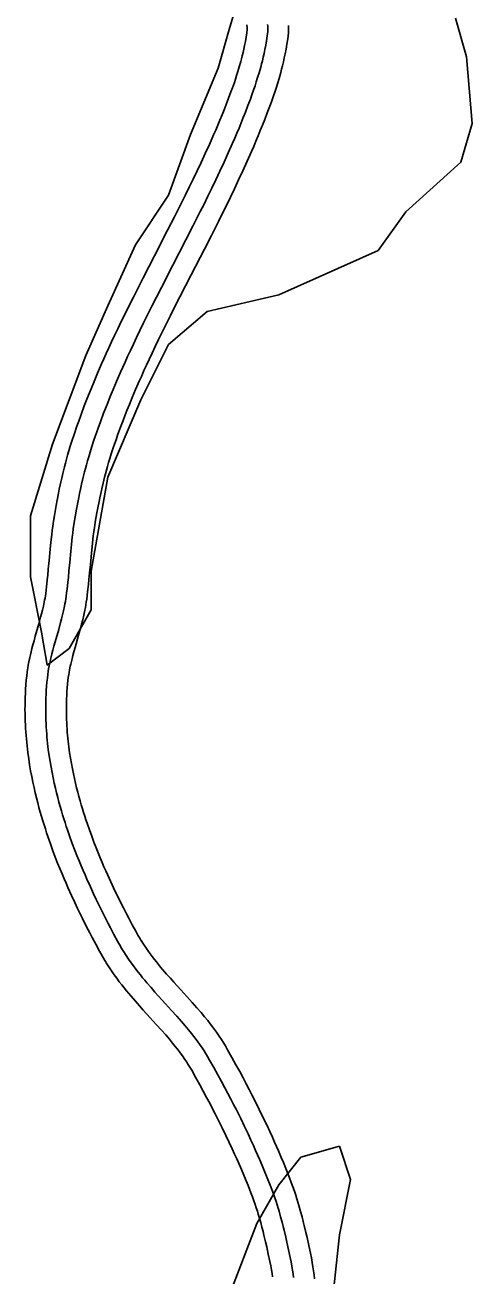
# Model space of a CAD drawing. Extents: x 3177385 to 3215275, y 903885 to 929304.
# Drawn here: x 3210010 to 3210334, y 912486 to 913391 of the extents above; entities that cross this region are included whole.
import ezdxf

# ---------------------------------------------------------------- set-up
doc = ezdxf.new("R2010")
doc.units = 0
doc.layers.add('V-ROAD-CNTR', color=7, linetype='Continuous')
doc.layers.add('V-SITE-VEGE', color=7, linetype='Continuous')

msp = doc.modelspace()

# ---------------------------------------------------------------- linework, layer by layer
at = {"layer": 'V-ROAD-CNTR'}
for points in [[(3210170.52, 913390.25), (3210170.56, 913388.72), (3210170.55, 913387.89), (3210170.53, 913387.37), (3210170.45, 913386.42), (3210170.34, 913385.48), (3210169.85, 913382.33), (3210169.31, 913379.31), (3210168.76, 913376.48), (3210168.2, 913373.83), (3210167.63, 913371.34), (3210167.06, 913369.01), (3210166.51, 913366.82), (3210165.97, 913364.81), (3210164.88, 913360.91), (3210163.87, 913357.54), (3210162.94, 913354.59), (3210162.09, 913352), (3210161.34, 913349.75), (3210159.94, 913345.74), (3210158.86, 913342.77), (3210157.18, 913338.26), (3210155.42, 913333.73), (3210153.9, 913329.9), (3210152.38, 913326.13), (3210150.85, 913322.43), (3210149.33, 913318.8), (3210147.81, 913315.23), (3210146.3, 913311.75), (3210143.25, 913304.86), (3210140.24, 913298.23), (3210137.27, 913291.83), (3210134.35, 913285.64), (3210131.48, 913279.67), (3210128.66, 913273.89), (3210125.9, 913268.3), (3210123.21, 913262.91), (3210117.93, 913252.44), (3210112.92, 913242.64), (3210103.45, 913224.25), (3210095.17, 913208.13), (3210091.55, 913201.03), (3210088.19, 913194.37), (3210085.05, 913188.1), (3210082.13, 913182.2), (3210079.42, 913176.66), (3210076.9, 913171.44), (3210074.57, 913166.53), (3210072.39, 913161.9), (3210070.38, 913157.56), (3210068.51, 913153.47), (3210066.78, 913149.62), (3210065.16, 913145.99), (3210062.2, 913139.19), (3210059.66, 913133.18), (3210057.48, 913127.9), (3210055.6, 913123.26), (3210053.99, 913119.17), (3210052.6, 913115.56), (3210050.24, 913109.28), (3210048.51, 913104.51), (3210047.23, 913100.9), (3210045.38, 913095.49), (3210043.57, 913090.04), (3210042.43, 913086.44), (3210041.41, 913083.06), (3210040.48, 913079.89), (3210039.65, 913076.91), (3210038.89, 913074.12), (3210038.2, 913071.47), (3210036.98, 913066.58), (3210035.97, 913062.27), (3210035.13, 913058.5), (3210034.43, 913055.19), (3210033.84, 913052.27), (3210032.86, 913047.24), (3210032.17, 913043.42), (3210031.19, 913037.73), (3210030.29, 913032.02), (3210029.79, 913028.59), (3210029.36, 913025.38), (3210028.98, 913022.36), (3210028.36, 913016.8), (3210027.87, 913011.95), (3210027.09, 913003.61), (3210026.52, 912997.44), (3210026.09, 912992.84)], [(3210185.52, 913390.62), (3210185.56, 913388.82), (3210185.55, 913387.46), (3210185.5, 913386.45), (3210185.38, 913384.93), (3210185.2, 913383.41), (3210184.64, 913379.87), (3210184.06, 913376.57), (3210183.46, 913373.48), (3210182.85, 913370.61), (3210182.23, 913367.91), (3210181.62, 913365.4), (3210181.03, 913363.05), (3210180.44, 913360.84), (3210179.28, 913356.73), (3210178.21, 913353.14), (3210177.22, 913350.01), (3210176.33, 913347.28), (3210175.53, 913344.89), (3210174.07, 913340.72), (3210172.94, 913337.6), (3210171.2, 913332.92), (3210169.39, 913328.25), (3210167.83, 913324.32), (3210166.26, 913320.46), (3210164.7, 913316.67), (3210163.14, 913312.95), (3210161.59, 913309.31), (3210160.04, 913305.73), (3210156.94, 913298.73), (3210153.88, 913291.97), (3210150.86, 913285.47), (3210147.89, 913279.19), (3210144.98, 913273.13), (3210142.13, 913267.28), (3210139.34, 913261.64), (3210136.62, 913256.18), (3210131.3, 913245.64), (3210126.27, 913235.8), (3210116.79, 913217.39), (3210108.52, 913201.3), (3210104.93, 913194.25), (3210101.59, 913187.63), (3210098.48, 913181.42), (3210095.6, 913175.58), (3210092.92, 913170.1), (3210090.43, 913164.95), (3210088.13, 913160.11), (3210085.99, 913155.56), (3210084.01, 913151.29), (3210082.17, 913147.27), (3210080.47, 913143.49), (3210078.89, 913139.94), (3210075.98, 913133.27), (3210073.5, 913127.39), (3210071.36, 913122.23), (3210069.54, 913117.7), (3210067.97, 913113.72), (3210066.62, 913110.23), (3210064.31, 913104.08), (3210062.63, 913099.45), (3210061.4, 913095.96), (3210059.59, 913090.7), (3210057.84, 913085.42), (3210056.76, 913082), (3210055.79, 913078.79), (3210054.91, 913075.77), (3210054.11, 913072.93), (3210053.39, 913070.26), (3210052.74, 913067.76), (3210051.56, 913063.06), (3210050.6, 913058.93), (3210049.79, 913055.31), (3210049.12, 913052.13), (3210048.55, 913049.35), (3210047.61, 913044.47), (3210046.94, 913040.81), (3210045.99, 913035.29), (3210045.12, 913029.76), (3210044.64, 913026.52), (3210044.23, 913023.46), (3210043.88, 913020.6), (3210043.28, 913015.21), (3210042.8, 913010.49), (3210042.02, 913002.23), (3210041.46, 912996.05), (3210041.02, 912991.42)], [(3210200.51, 913391), (3210200.57, 913388.91), (3210200.54, 913387.04), (3210200.48, 913385.53), (3210200.31, 913383.43), (3210200.06, 913381.34), (3210199.44, 913377.4), (3210198.81, 913373.82), (3210198.16, 913370.49), (3210197.5, 913367.38), (3210196.84, 913364.48), (3210196.18, 913361.79), (3210195.54, 913359.27), (3210194.91, 913356.88), (3210193.69, 913352.55), (3210192.55, 913348.75), (3210191.51, 913345.44), (3210190.57, 913342.56), (3210189.72, 913340.03), (3210188.21, 913335.7), (3210187.02, 913332.42), (3210185.22, 913327.59), (3210183.35, 913322.78), (3210181.75, 913318.73), (3210180.15, 913314.78), (3210178.55, 913310.91), (3210176.96, 913307.11), (3210175.37, 913303.39), (3210173.78, 913299.72), (3210170.63, 913292.59), (3210167.51, 913285.72), (3210164.44, 913279.11), (3210161.43, 913272.73), (3210158.48, 913266.59), (3210155.6, 913260.68), (3210152.78, 913254.97), (3210150.03, 913249.45), (3210144.67, 913238.85), (3210139.61, 913228.95), (3210130.13, 913210.53), (3210121.87, 913194.46), (3210118.31, 913187.46), (3210114.99, 913180.9), (3210111.91, 913174.74), (3210109.06, 913168.97), (3210106.41, 913163.55), (3210103.96, 913158.47), (3210101.69, 913153.7), (3210099.58, 913149.22), (3210097.63, 913145.02), (3210095.83, 913141.07), (3210094.16, 913137.36), (3210092.62, 913133.9), (3210089.77, 913127.34), (3210087.33, 913121.61), (3210085.25, 913116.57), (3210083.47, 913112.15), (3210081.94, 913108.27), (3210080.64, 913104.89), (3210078.38, 913098.89), (3210076.75, 913094.39), (3210075.56, 913091.02), (3210073.81, 913085.92), (3210072.12, 913080.8), (3210071.09, 913077.56), (3210070.16, 913074.51), (3210069.33, 913071.64), (3210068.57, 913068.94), (3210067.89, 913066.41), (3210067.27, 913064.06), (3210066.15, 913059.53), (3210065.22, 913055.59), (3210064.45, 913052.12), (3210063.8, 913049.08), (3210063.26, 913046.43), (3210062.35, 913041.7), (3210061.71, 913038.2), (3210060.79, 913032.85), (3210059.95, 913027.51), (3210059.5, 913024.44), (3210059.11, 913021.55), (3210058.78, 913018.84), (3210058.19, 913013.62), (3210057.73, 913009.04), (3210056.96, 913000.85), (3210056.39, 912994.65), (3210055.95, 912990)], [(3210170.43, 913391.46), (3210170.49, 913390.63), (3210170.54, 913389.77)], [(3210185.46, 913391.65), (3210185.52, 913390.62)], [(3210026.09, 912992.92), (3210025.75, 912989.53), (3210025.2, 912984.5), (3210024.91, 912982.06), (3210024.6, 912979.65), (3210024.37, 912978.03), (3210024.12, 912976.48), (3210023.85, 912974.97), (3210023.57, 912973.53), (3210022.94, 912970.55), (3210022.29, 912967.76), (3210021.62, 912965.1), (3210020.96, 912962.6), (3210019.61, 912957.71), (3210017.1, 912948.95), (3210016.15, 912945.56), (3210015.34, 912942.54), (3210014.64, 912939.88), (3210014.05, 912937.51), (3210013.55, 912935.41), (3210013.13, 912933.52), (3210012.46, 912930.29), (3210011.99, 912927.8), (3210011.66, 912925.86), (3210011.24, 912923.02), (3210010.89, 912920.17), (3210010.56, 912916.91), (3210010.29, 912913.74), (3210010.07, 912910.62), (3210009.89, 912907.56), (3210009.76, 912904.55), (3210009.67, 912901.58), (3210009.62, 912898.66), (3210009.61, 912895.79), (3210009.63, 912892.97), (3210009.68, 912890.19), (3210009.76, 912887.46), (3210009.88, 912884.78), (3210010.02, 912882.13), (3210010.19, 912879.54), (3210010.38, 912876.98), (3210010.59, 912874.47), (3210010.83, 912871.99), (3210011.08, 912869.56), (3210011.35, 912867.17), (3210011.65, 912864.79), (3210012.28, 912860.19), (3210012.97, 912855.72), (3210013.71, 912851.39), (3210014.5, 912847.21), (3210015.31, 912843.16), (3210016.16, 912839.25), (3210017.03, 912835.47), (3210017.92, 912831.8), (3210018.83, 912828.26), (3210019.74, 912824.83), (3210020.67, 912821.52), (3210021.6, 912818.31), (3210022.52, 912815.21), (3210023.45, 912812.21), (3210024.38, 912809.3), (3210025.3, 912806.49), (3210026.23, 912803.75), (3210028.05, 912798.52), (3210029.84, 912793.59), (3210031.58, 912788.99), (3210033.26, 912784.68), (3210034.88, 912780.65), (3210036.43, 912776.87), (3210037.93, 912773.34), (3210039.35, 912770.03), (3210040.72, 912766.91), (3210043.32, 912761.14), (3210045.67, 912756.08), (3210047.77, 912751.66), (3210049.64, 912747.8), (3210051.31, 912744.41), (3210054.26, 912738.54), (3210056.52, 912734.12), (3210058.25, 912730.81), (3210060.86, 912725.87), (3210063.53, 912720.91), (3210064.51, 912719.14), (3210065.49, 912717.41), (3210066.48, 912715.73), (3210067.46, 912714.1), (3210068.39, 912712.58)], [(3210041.02, 912991.42), (3210040.67, 912987.96), (3210040.1, 912982.78), (3210039.79, 912980.21), (3210039.46, 912977.64), (3210039.2, 912975.78), (3210038.91, 912973.98), (3210038.6, 912972.24), (3210038.27, 912970.55), (3210037.58, 912967.29), (3210036.87, 912964.23), (3210036.15, 912961.37), (3210035.44, 912958.68), (3210034.05, 912953.65), (3210031.54, 912944.87), (3210030.61, 912941.57), (3210029.83, 912938.69), (3210029.18, 912936.17), (3210028.63, 912933.96), (3210028.17, 912932.03), (3210027.79, 912930.34), (3210027.17, 912927.39), (3210026.76, 912925.17), (3210026.48, 912923.51), (3210026.11, 912921.01), (3210025.8, 912918.52), (3210025.5, 912915.52), (3210025.25, 912912.57), (3210025.04, 912909.66), (3210024.88, 912906.8), (3210024.75, 912903.99), (3210024.67, 912901.22), (3210024.62, 912898.49), (3210024.61, 912895.81), (3210024.63, 912893.17), (3210024.68, 912890.57), (3210024.75, 912888.01), (3210024.86, 912885.49), (3210024.99, 912883.01), (3210025.15, 912880.58), (3210025.33, 912878.17), (3210025.53, 912875.81), (3210025.75, 912873.49), (3210025.99, 912871.2), (3210026.25, 912868.94), (3210026.52, 912866.73), (3210027.12, 912862.36), (3210027.78, 912858.13), (3210028.48, 912854.04), (3210029.22, 912850.08), (3210030, 912846.24), (3210030.8, 912842.52), (3210031.63, 912838.92), (3210032.48, 912835.43), (3210033.34, 912832.05), (3210034.21, 912828.78), (3210035.1, 912825.62), (3210035.98, 912822.55), (3210036.87, 912819.58), (3210037.76, 912816.7), (3210038.65, 912813.92), (3210039.54, 912811.22), (3210040.42, 912808.61), (3210042.18, 912803.55), (3210043.9, 912798.81), (3210045.58, 912794.36), (3210047.2, 912790.2), (3210048.77, 912786.3), (3210050.28, 912782.65), (3210051.72, 912779.23), (3210053.11, 912776.02), (3210054.43, 912773.01), (3210056.97, 912767.38), (3210059.25, 912762.45), (3210061.29, 912758.15), (3210063.12, 912754.38), (3210064.74, 912751.09), (3210067.63, 912745.33), (3210069.85, 912741.01), (3210071.53, 912737.78), (3210074.1, 912732.93), (3210076.7, 912728.09), (3210077.59, 912726.48), (3210078.48, 912724.91), (3210079.37, 912723.39), (3210080.26, 912721.91), (3210081.15, 912720.47)], [(3210055.94, 912989.91), (3210055.59, 912986.38), (3210055, 912981.07), (3210054.68, 912978.35), (3210054.33, 912975.62), (3210054.03, 912973.53), (3210053.7, 912971.48), (3210053.35, 912969.51), (3210052.98, 912967.58), (3210052.22, 912964.02), (3210051.44, 912960.7), (3210050.67, 912957.63), (3210049.92, 912954.77), (3210048.49, 912949.59), (3210045.97, 912940.78), (3210045.08, 912937.59), (3210044.33, 912934.84), (3210043.71, 912932.46), (3210043.2, 912930.42), (3210042.78, 912928.65), (3210042.45, 912927.16), (3210041.89, 912924.48), (3210041.53, 912922.54), (3210041.29, 912921.15), (3210040.97, 912919), (3210040.71, 912916.86), (3210040.44, 912914.13), (3210040.2, 912911.39), (3210040.01, 912908.7), (3210039.86, 912906.04), (3210039.74, 912903.43), (3210039.66, 912900.86), (3210039.62, 912898.33), (3210039.61, 912895.83), (3210039.62, 912893.37), (3210039.67, 912890.95), (3210039.74, 912888.56), (3210039.84, 912886.21), (3210039.97, 912883.9), (3210040.11, 912881.61), (3210040.28, 912879.37), (3210040.47, 912877.16), (3210040.68, 912874.98), (3210040.9, 912872.83), (3210041.14, 912870.72), (3210041.4, 912868.66), (3210041.97, 912864.53), (3210042.58, 912860.55), (3210043.24, 912856.69), (3210043.94, 912852.94), (3210044.68, 912849.31), (3210045.44, 912845.79), (3210046.23, 912842.37), (3210047.03, 912839.06), (3210047.85, 912835.85), (3210048.68, 912832.74), (3210049.53, 912829.72), (3210050.37, 912826.79), (3210051.22, 912823.95), (3210052.07, 912821.2), (3210052.93, 912818.53), (3210053.77, 912815.95), (3210054.61, 912813.47), (3210056.31, 912808.58), (3210057.97, 912804.02), (3210059.58, 912799.74), (3210061.15, 912795.73), (3210062.66, 912791.96), (3210064.12, 912788.43), (3210065.52, 912785.11), (3210066.86, 912782), (3210068.13, 912779.11), (3210070.61, 912773.61), (3210072.83, 912768.82), (3210074.82, 912764.63), (3210076.6, 912760.96), (3210078.17, 912757.77), (3210081.01, 912752.12), (3210083.17, 912747.9), (3210084.81, 912744.75), (3210087.33, 912740), (3210089.87, 912735.27), (3210090.68, 912733.81), (3210091.47, 912732.41), (3210092.27, 912731.05), (3210093.07, 912729.72), (3210093.91, 912728.36)], [(3210093.78, 912728.57), (3210095.48, 912725.91), (3210097.09, 912723.52), (3210098.69, 912721.24), (3210100.27, 912719.05), (3210101.84, 912716.96), (3210103.39, 912714.95), (3210104.92, 912713.03), (3210106.43, 912711.17), (3210107.91, 912709.39), (3210109.34, 912707.68), (3210112.23, 912704.34), (3210114.97, 912701.25), (3210117.57, 912698.36), (3210122.56, 912692.88), (3210126.97, 912688.06), (3210130.85, 912683.75), (3210134.24, 912679.91), (3210137.2, 912676.48), (3210139.76, 912673.4), (3210141.99, 912670.66), (3210143.91, 912668.2), (3210145.57, 912666.02), (3210147.01, 912664.07), (3210148.28, 912662.31), (3210150.39, 912659.26), (3210151.96, 912656.89), (3210153.14, 912655.04), (3210154.83, 912652.3), (3210156.44, 912649.52), (3210159.6, 912643.9), (3210162.5, 912638.67), (3210165.19, 912633.75), (3210167.68, 912629.12), (3210169.99, 912624.76), (3210172.13, 912620.67), (3210174.11, 912616.82), (3210175.96, 912613.18), (3210179.36, 912606.37), (3210182.29, 912600.35), (3210184.81, 912595.05), (3210186.98, 912590.39), (3210188.86, 912586.29), (3210190.48, 912582.67), (3210193.26, 912576.34), (3210195.31, 912571.54), (3210196.84, 912567.91), (3210199.07, 912562.45), (3210201.27, 912556.92), (3210202.59, 912553.49), (3210203.77, 912550.24), (3210204.82, 912547.2), (3210205.77, 912544.35), (3210206.62, 912541.68), (3210207.39, 912539.18), (3210208.1, 912536.81), (3210209.33, 912532.47), (3210210.37, 912528.64), (3210211.23, 912525.31), (3210211.96, 912522.37), (3210213.16, 912517.32), (3210214.03, 912513.51), (3210215.26, 912507.86), (3210216.46, 912502.21), (3210217.14, 912498.8), (3210217.76, 912495.51), (3210218.3, 912492.37), (3210218.77, 912489.37), (3210219.16, 912486.51), (3210219.48, 912483.8)], [(3210081.15, 912720.47), (3210082.94, 912717.68), (3210084.72, 912715.04), (3210086.47, 912712.53), (3210088.2, 912710.15), (3210089.91, 912707.87), (3210091.58, 912705.71), (3210093.22, 912703.64), (3210094.83, 912701.66), (3210096.4, 912699.76), (3210097.94, 912697.94), (3210100.94, 912694.47), (3210103.78, 912691.26), (3210106.45, 912688.29), (3210111.48, 912682.77), (3210115.86, 912677.97), (3210119.66, 912673.77), (3210122.93, 912670.06), (3210125.75, 912666.78), (3210128.17, 912663.88), (3210130.25, 912661.31), (3210132.04, 912659.03), (3210133.57, 912657.02), (3210134.89, 912655.23), (3210136.03, 912653.65), (3210137.97, 912650.85), (3210139.39, 912648.71), (3210140.43, 912647.08), (3210141.95, 912644.6), (3210143.42, 912642.08), (3210146.51, 912636.59), (3210149.36, 912631.44), (3210152, 912626.6), (3210154.45, 912622.05), (3210156.71, 912617.78), (3210158.81, 912613.76), (3210160.76, 912609.98), (3210162.57, 912606.43), (3210165.91, 912599.74), (3210168.77, 912593.85), (3210171.24, 912588.67), (3210173.36, 912584.11), (3210175.19, 912580.1), (3210176.77, 912576.58), (3210179.5, 912570.38), (3210181.5, 912565.7), (3210182.98, 912562.16), (3210185.16, 912556.83), (3210187.3, 912551.46), (3210188.53, 912548.24), (3210189.63, 912545.22), (3210190.62, 912542.37), (3210191.51, 912539.7), (3210192.31, 912537.19), (3210193.04, 912534.83), (3210193.7, 912532.62), (3210194.88, 912528.46), (3210195.86, 912524.82), (3210196.69, 912521.62), (3210197.38, 912518.82), (3210198.55, 912513.92), (3210199.39, 912510.24), (3210200.6, 912504.71), (3210201.77, 912499.18), (3210202.42, 912495.93), (3210203, 912492.86), (3210203.5, 912489.95), (3210203.92, 912487.21), (3210204.28, 912484.62)], [(3210068.53, 912712.37), (3210070.4, 912709.45), (3210072.34, 912706.56), (3210074.25, 912703.83), (3210076.13, 912701.24), (3210077.97, 912698.79), (3210079.77, 912696.46), (3210081.52, 912694.25), (3210083.24, 912692.14), (3210084.9, 912690.14), (3210086.53, 912688.2), (3210089.65, 912684.6), (3210092.58, 912681.28), (3210095.33, 912678.22), (3210100.4, 912672.66), (3210104.76, 912667.89), (3210108.47, 912663.78), (3210111.63, 912660.2), (3210114.31, 912657.09), (3210116.58, 912654.36), (3210118.52, 912651.97), (3210120.17, 912649.87), (3210121.57, 912648.02), (3210122.78, 912646.39), (3210123.78, 912645), (3210125.56, 912642.43), (3210126.82, 912640.52), (3210127.72, 912639.12), (3210129.08, 912636.9), (3210130.4, 912634.63), (3210133.41, 912629.28), (3210136.21, 912624.21), (3210138.81, 912619.46), (3210141.21, 912614.99), (3210143.44, 912610.79), (3210145.5, 912606.85), (3210147.41, 912603.14), (3210149.17, 912599.67), (3210152.45, 912593.1), (3210155.26, 912587.34), (3210157.67, 912582.28), (3210159.74, 912577.82), (3210161.53, 912573.91), (3210163.07, 912570.49), (3210165.73, 912564.41), (3210167.69, 912559.85), (3210169.12, 912556.42), (3210171.25, 912551.22), (3210173.33, 912546.01), (3210174.48, 912543), (3210175.5, 912540.19), (3210176.42, 912537.55), (3210177.25, 912535.05), (3210178, 912532.7), (3210178.68, 912530.48), (3210179.29, 912528.43), (3210180.42, 912524.46), (3210181.36, 912520.99), (3210182.14, 912517.94), (3210182.81, 912515.28), (3210183.94, 912510.52), (3210184.75, 912506.97), (3210185.93, 912501.56), (3210187.07, 912496.14), (3210187.7, 912493.06), (3210188.23, 912490.2), (3210188.69, 912487.53), (3210189.08, 912485.04)]]:
    msp.add_lwpolyline(points, dxfattribs=at)
at = {"layer": 'V-SITE-VEGE'}
for p, q in [((3210181.58, 913468.14), (3210157.58, 913388.1)), ((3210329.55, 913368.09), (3210321.55, 913396.1)), ((3210157.58, 913388.1), (3210149.58, 913360.08)), ((3210333.55, 913320.06), (3210329.55, 913368.09)), ((3210149.58, 913360.08), (3210129.59, 913312.06)), ((3210325.55, 913292.05), (3210333.55, 913320.06)), ((3210129.59, 913312.06), (3210113.59, 913268.04)), ((3210285.56, 913256.03), (3210325.55, 913292.05)), ((3210113.59, 913268.04), (3210089.6, 913232.02)), ((3210265.56, 913228.02), (3210285.56, 913256.03)), ((3210089.6, 913232.02), (3210069.6, 913188)), ((3210193.58, 913196), (3210265.56, 913228.02)), ((3210141.58, 913183.99), (3210193.58, 913196)), ((3210069.6, 913188), (3210053.6, 913151.98)), ((3210113.59, 913159.98), (3210141.58, 913183.99)), ((3210093.59, 913119.96), (3210113.59, 913159.98)), ((3210053.6, 913151.98), (3210029.61, 913087.95)), ((3210069.6, 913063.93), (3210093.59, 913119.96)), ((3210029.61, 913087.95), (3210013.61, 913035.92)), ((3210057.6, 912995.9), (3210069.6, 913063.93)), ((3210013.61, 913035.92), (3210013.61, 912991.9)), ((3210013.61, 912991.9), (3210021.61, 912951.88)), ((3210057.6, 912967.88), (3210057.6, 912995.9)), ((3210041.6, 912939.87), (3210057.6, 912967.88)), ((3210021.61, 912951.88), (3210025.61, 912927.86)), ((3210025.61, 912927.86), (3210041.6, 912939.87)), ((3210209.57, 912571.69), (3210193.58, 912551.67)), ((3210237.57, 912579.69), (3210209.57, 912571.69)), ((3210245.56, 912555.68), (3210237.57, 912579.69)), ((3210237.57, 912515.66), (3210245.56, 912555.68)), ((3210193.58, 912551.67), (3210177.58, 912523.66)), ((3210177.58, 912523.66), (3210157.58, 912471.63)), ((3210233.57, 912479.64), (3210237.57, 912515.66))]:
    msp.add_line(p, q, dxfattribs=at)

doc.saveas('drawing.dxf')
